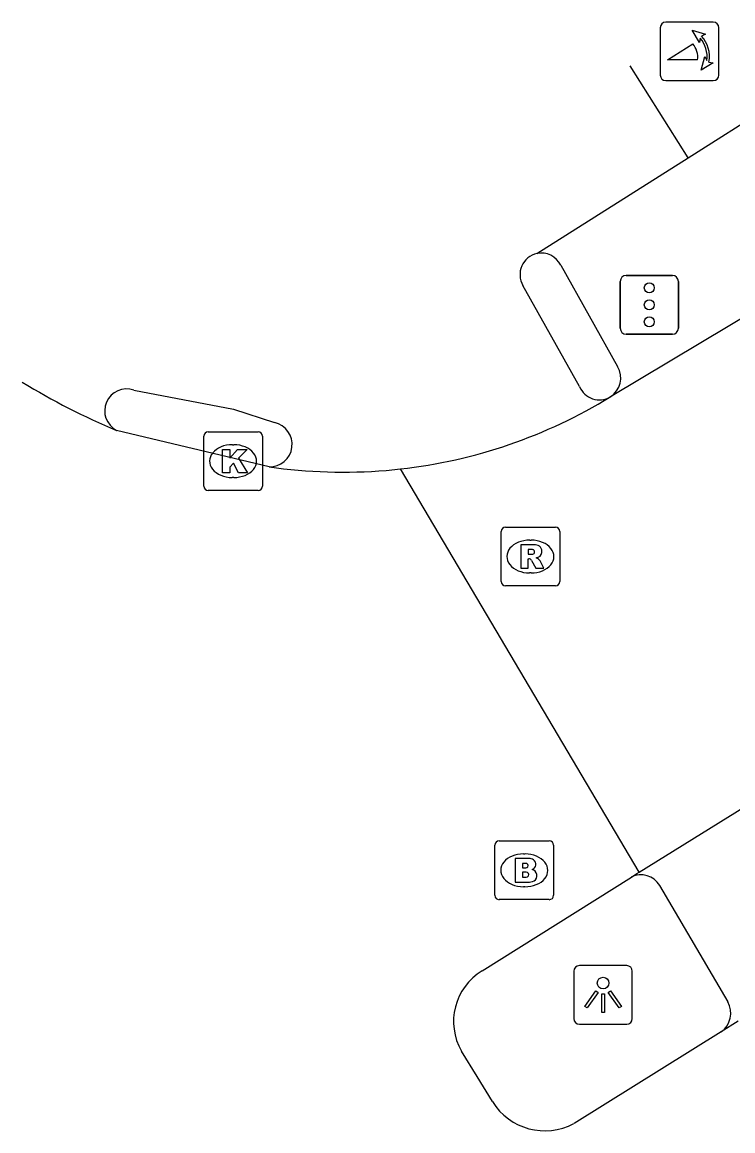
# Model space of a CAD drawing. Extents: x 158461 to 159795, y 387220 to 388672.
# Drawn here: x 158460.93 to 158473.04, y 387828.98 to 387847.87 of the extents above; entities that cross this region are included whole.
import ezdxf

# ---------------------------------------------------------------- set-up
doc = ezdxf.new("R2010")
doc.units = 0
for name, color, linetype in [('IMGEO_Brandkraan', 7, 'Continuous'), ('IMGEO_Fietspad_open', 7, 'Continuous'), ('IMGEO_Kolk', 7, 'Continuous'), ('IMGEO_Lichtpunt', 7, 'Continuous'), ('IMGEO_Poller', 7, 'Continuous'), ('IMGEO_Rijbaan_lokaal_gesloten', 7, 'Continuous'), ('IMGEO_Rijbaan_regionaal_gesloten', 7, 'Continuous'), ('IMGEO_Rioolput', 7, 'Continuous'), ('IMGEO_Verkeersregelinstallatiepaal', 7, 'Continuous'), ('IMGEO_Voetpad_open', 7, 'Continuous')]:
    doc.layers.add(name, color=color, linetype=linetype)

msp = doc.modelspace()

# ---------------------------------------------------------------- linework, layer by layer
at = {"layer": 'IMGEO_Brandkraan'}
for p, q in [((158468.985, 387832.991), (158468.985, 387833.843)), ((158469.06, 387833.917), (158469.912, 387833.917)), ((158469.986, 387833.843), (158469.986, 387832.991)), ((158469.473, 387833.697), (158469.498, 387833.697)), ((158469.496, 387833.137), (158469.471, 387833.137)), ((158469.912, 387832.917), (158469.06, 387832.917))]:
    msp.add_line(p, q, dxfattribs=at)
for points in [[(158468.985, 387832.991), (158468.985, 387833.843)], [(158469.06, 387833.917), (158469.912, 387833.917)], [(158469.986, 387833.843), (158469.986, 387832.991)], [(158469.333, 387833.617), (158469.333, 387833.217), (158469.546, 387833.217)], [(158469.564, 387833.617), (158469.333, 387833.617)], [(158469.512, 387833.536), (158469.458, 387833.536), (158469.458, 387833.46)], [(158469.458, 387833.46), (158469.511, 387833.46)], [(158469.52, 387833.384), (158469.458, 387833.384), (158469.458, 387833.303)], [(158469.458, 387833.303), (158469.52, 387833.303)], [(158469.912, 387832.917), (158469.06, 387832.917)]]:
    msp.add_lwpolyline(points, dxfattribs=at)
for centre, radius, start, end in [((158469.062, 387833.841), 0.0765, 91.552, 178.448), ((158469.062, 387833.841), 0.0765, 91.552, 178.448), ((158469.91, 387833.841), 0.0765, 1.552, 88.448), ((158469.91, 387833.841), 0.0765, 1.552, 88.448), ((158469.568, 387833.472), 0.145, 59.4692, 91.5367), ((158469.593, 387833.519), 0.0922, 285.5137, 58.1501), ((158469.513, 387833.498), 0.0379, 267.8285, 90.9355), ((158469.521, 387833.343), 0.0404, 269.8759, 90.5077), ((158469.598, 387833.327), 0.105, 301.3115, 78.989), ((158469.552, 387833.468), 0.251, 268.6676, 293.5347), ((158469.062, 387832.993), 0.0765, 181.552, 268.448), ((158469.062, 387832.993), 0.0765, 181.552, 268.448), ((158469.91, 387832.993), 0.0765, 271.552, 358.448), ((158469.91, 387832.993), 0.0765, 271.552, 358.448)]:
    msp.add_arc(centre, radius, start, end, dxfattribs=at)
for centre, major_axis, ratio, start_param, end_param in [((158469.472, 387833.417), (-0.387, 0.002), 0.722429, 4.712389, 7.853982), ((158469.497, 387833.417), (-0.39, 0.002), 0.717154, 1.570796, 4.712389)]:
    msp.add_ellipse(centre, major_axis=major_axis, ratio=ratio, start_param=start_param, end_param=end_param, dxfattribs=at)
at = {"layer": 'IMGEO_Fietspad_open'}
for points in [[(158472.279, 387845.559), (158471.29, 387847.126)], [(158472.279, 387845.559), (158473.66, 387846.433)], [(158469.699, 387843.926), (158472.279, 387845.559)], [(158470.427, 387841.66), (158469.463, 387843.385)], [(158462.836, 387841.599), (158464.534, 387841.278), (158465.231, 387841.047)], [(158471.792, 387833.159), (158472.956, 387831.177)]]:
    msp.add_lwpolyline(points, dxfattribs=at)
for centre, radius, start, end in [((158469.777, 387843.57), 0.364, 102.3364, 210.5271), ((158462.712, 387841.246), 0.374, 70.6039, 242.8578), ((158470.766, 387841.8), 0.367, 202.392, 300.3457), ((158465.149, 387840.674), 0.382, 268.3001, 77.637), ((158471.473, 387832.969), 0.372, 30.7599, 115.9725), ((158472.604, 387830.986), 0.4, 306.0528, 28.56)]:
    msp.add_arc(centre, radius, start, end, dxfattribs=at)
at = {"layer": 'IMGEO_Kolk'}
for p, q in [((158464.025, 387839.964), (158464.025, 387840.816)), ((158464.1, 387840.89), (158464.952, 387840.89)), ((158465.026, 387840.816), (158465.026, 387839.964)), ((158464.513, 387840.67), (158464.538, 387840.67)), ((158464.536, 387840.11), (158464.511, 387840.11)), ((158464.952, 387839.89), (158464.1, 387839.89))]:
    msp.add_line(p, q, dxfattribs=at)
for points in [[(158464.025, 387839.964), (158464.025, 387840.816)], [(158464.1, 387840.89), (158464.952, 387840.89)], [(158465.026, 387840.816), (158465.026, 387839.964)], [(158464.346, 387840.59), (158464.469, 387840.59), (158464.469, 387840.439), (158464.599, 387840.59), (158464.763, 387840.59), (158464.617, 387840.439), (158464.77, 387840.19), (158464.618, 387840.19), (158464.533, 387840.354), (158464.469, 387840.287), (158464.469, 387840.19), (158464.346, 387840.19), (158464.346, 387840.59)], [(158464.952, 387839.89), (158464.1, 387839.89)]]:
    msp.add_lwpolyline(points, dxfattribs=at)
for centre, start, end in [((158464.102, 387840.814), 91.552, 178.448), ((158464.102, 387840.814), 91.552, 178.448), ((158464.95, 387840.814), 1.552, 88.448), ((158464.95, 387840.814), 1.552, 88.448), ((158464.102, 387839.966), 181.552, 268.448), ((158464.102, 387839.966), 181.552, 268.448), ((158464.95, 387839.966), 271.552, 358.448), ((158464.95, 387839.966), 271.552, 358.448)]:
    msp.add_arc(centre, 0.0765, start, end, dxfattribs=at)
for centre, major_axis, ratio, start_param, end_param in [((158464.512, 387840.39), (-0.387, 0.002), 0.722429, 4.712389, 7.853982), ((158464.537, 387840.39), (-0.39, 0.002), 0.717154, 1.570796, 4.712389)]:
    msp.add_ellipse(centre, major_axis=major_axis, ratio=ratio, start_param=start_param, end_param=end_param, dxfattribs=at)
at = {"layer": 'IMGEO_Lichtpunt'}
for p, q in [((158470.33, 387831.698), (158470.33, 387830.891)), ((158470.33, 387831.698), (158470.33, 387830.891)), ((158471.232, 387831.793), (158470.424, 387831.793)), ((158471.232, 387831.793), (158470.424, 387831.793)), ((158471.326, 387830.891), (158471.326, 387831.698)), ((158471.326, 387830.891), (158471.326, 387831.698)), ((158470.424, 387830.797), (158471.232, 387830.797)), ((158470.424, 387830.797), (158471.232, 387830.797))]:
    msp.add_line(p, q, dxfattribs=at)
for points in [[(158470.704, 387831.362), (158470.743, 387831.334), (158470.555, 387831.072), (158470.517, 387831.099), (158470.704, 387831.362)], [(158470.806, 387831.314), (158470.853, 387831.314), (158470.853, 387830.992), (158470.806, 387830.992), (158470.806, 387831.314)], [(158470.916, 387831.334), (158470.954, 387831.361), (158471.141, 387831.099), (158471.102, 387831.071), (158470.916, 387831.334)]]:
    msp.add_lwpolyline(points, dxfattribs=at)
msp.add_circle((158470.829, 387831.496), 0.0994, dxfattribs=at)
for centre, start, end in [((158470.424, 387831.698), 90, 180), ((158470.424, 387831.698), 90, 180), ((158471.232, 387831.698), 0, 90), ((158471.232, 387831.698), 0, 90), ((158470.424, 387830.891), 180, 270), ((158470.424, 387830.891), 180, 270), ((158471.232, 387830.891), 270, 0), ((158471.232, 387830.891), 270, 360)]:
    msp.add_arc(centre, 0.0946, start, end, dxfattribs=at)
at = {"layer": 'IMGEO_Poller'}
for p, q in [((158471.803, 387847.775), (158471.803, 387846.968)), ((158471.803, 387847.775), (158471.803, 387846.968)), ((158472.705, 387847.87), (158471.897, 387847.87)), ((158472.705, 387847.87), (158471.897, 387847.87)), ((158472.799, 387846.968), (158472.799, 387847.775)), ((158472.799, 387846.968), (158472.799, 387847.775)), ((158471.897, 387846.873), (158472.705, 387846.873)), ((158471.897, 387846.873), (158472.705, 387846.873))]:
    msp.add_line(p, q, dxfattribs=at)
for points in [[(158472.482, 387847.599), (158472.47, 387847.526), (158472.345, 387847.731)], [(158472.345, 387847.731), (158472.576, 387847.665), (158472.505, 387847.633)], [(158472.438, 387847.226), (158471.925, 387847.226), (158472.355, 387847.501)], [(158472.498, 387847.054), (158472.564, 387847.285), (158472.594, 387847.217)], [(158472.63, 387847.19), (158472.702, 387847.179), (158472.498, 387847.054)]]:
    msp.add_lwpolyline(points, dxfattribs=at)
for centre, radius, start, end in [((158471.897, 387847.775), 0.0946, 90, 180), ((158471.897, 387847.775), 0.0946, 90, 180), ((158472.705, 387847.775), 0.0946, 0, 90), ((158472.705, 387847.775), 0.0946, 0, 90), ((158472.124, 387847.286), 0.476, 351.7527, 41.1691), ((158472.124, 387847.286), 0.516, 349.3569, 42.2912), ((158472.11, 387847.276), 0.332, 351.3247, 42.4854), ((158471.897, 387846.968), 0.0946, 180, 270), ((158471.897, 387846.968), 0.0946, 180, 270), ((158472.705, 387846.968), 0.0946, 270, 0), ((158472.705, 387846.968), 0.0946, 270, 0)]:
    msp.add_arc(centre, radius, start, end, dxfattribs=at)
at = {"layer": 'IMGEO_Rijbaan_lokaal_gesloten'}
for points in [[(158475.023, 387843.917), (158470.952, 387841.483)], [(158471.441, 387833.384), (158474.463, 387835.261)]]:
    msp.add_lwpolyline(points, dxfattribs=at)
msp.add_arc((158466.407, 387848.904), 8.702, 276.3916, 301.4847, dxfattribs=at)
at = {"layer": 'IMGEO_Rijbaan_regionaal_gesloten'}
for points in [[(158465.138, 387840.293), (158462.541, 387840.913)], [(158467.134, 387840.231), (158467.376, 387840.256)], [(158471.441, 387833.384), (158467.376, 387840.256)], [(158471.31, 387833.303), (158471.406, 387833.362), (158471.441, 387833.384)], [(158468.769, 387831.706), (158471.31, 387833.303)], [(158473.127, 387830.844), (158472.84, 387830.662)], [(158472.84, 387830.662), (158470.333, 387829.102)], [(158468.943, 387829.475), (158468.682, 387829.901), (158468.417, 387830.333)]]:
    msp.add_lwpolyline(points, dxfattribs=at)
for centre, radius, start, end in [((158467.275, 387852.092), 12.145, 238.5167, 238.5256), ((158467.143, 387851.904), 11.915, 238.595, 247.2809), ((158466.409, 387849.04), 8.838, 261.7342, 274.7075), ((158469.292, 387830.84), 1.011, 121.1184, 210.1228), ((158469.837, 387830.031), 1.053, 211.8622, 298.0954)]:
    msp.add_arc(centre, radius, start, end, dxfattribs=at)
at = {"layer": 'IMGEO_Rioolput'}
for p, q in [((158469.165, 387839.264), (158470.017, 387839.264)), ((158469.09, 387838.338), (158469.09, 387839.19)), ((158470.091, 387839.19), (158470.091, 387838.338)), ((158469.578, 387839.044), (158469.603, 387839.044)), ((158469.601, 387838.484), (158469.576, 387838.484)), ((158470.017, 387838.264), (158469.165, 387838.264))]:
    msp.add_line(p, q, dxfattribs=at)
for points in [[(158469.165, 387839.264), (158470.017, 387839.264)], [(158469.09, 387838.338), (158469.09, 387839.19)], [(158470.091, 387839.19), (158470.091, 387838.338)], [(158469.679, 387838.962), (158469.427, 387838.964), (158469.427, 387838.564)], [(158469.605, 387838.883), (158469.551, 387838.883), (158469.551, 387838.802)], [(158469.427, 387838.564), (158469.551, 387838.564), (158469.551, 387838.726), (158469.562, 387838.726)], [(158469.551, 387838.802), (158469.603, 387838.802)], [(158469.609, 387838.697), (158469.68, 387838.564), (158469.82, 387838.564), (158469.755, 387838.69)], [(158470.017, 387838.264), (158469.165, 387838.264)]]:
    msp.add_lwpolyline(points, dxfattribs=at)
for centre, radius, start, end in [((158469.167, 387839.188), 0.0765, 91.552, 178.448), ((158469.167, 387839.188), 0.0765, 91.552, 178.448), ((158470.015, 387839.188), 0.0765, 1.552, 88.448), ((158470.015, 387839.188), 0.0765, 1.552, 88.448), ((158469.611, 387838.787), 0.0964, 77.0061, 93.1865), ((158469.625, 387838.844), 0.0378, 276.6634, 79.6772), ((158469.678, 387838.852), 0.109, 350.3612, 89.416), ((158469.561, 387838.673), 0.0533, 26.0293, 88.6989), ((158469.587, 387838.991), 0.19, 274.7715, 282.9687), ((158469.676, 387838.852), 0.112, 277.5842, 350.9817), ((158469.66, 387838.637), 0.108, 29.5134, 73.7905), ((158469.167, 387838.34), 0.0765, 181.552, 268.448), ((158469.167, 387838.34), 0.0765, 181.552, 268.448), ((158470.015, 387838.34), 0.0765, 271.552, 358.448), ((158470.015, 387838.34), 0.0765, 271.552, 358.448)]:
    msp.add_arc(centre, radius, start, end, dxfattribs=at)
for centre, major_axis, ratio, start_param, end_param in [((158469.577, 387838.764), (-0.387, 0.002), 0.722429, 4.712389, 7.853982), ((158469.602, 387838.764), (-0.39, 0.002), 0.717154, 1.570796, 4.712389)]:
    msp.add_ellipse(centre, major_axis=major_axis, ratio=ratio, start_param=start_param, end_param=end_param, dxfattribs=at)
at = {"layer": 'IMGEO_Verkeersregelinstallatiepaal'}
for p, q in [((158471.121, 387842.653), (158471.121, 387843.453)), ((158471.121, 387843.453), (158471.121, 387842.653)), ((158471.221, 387843.553), (158472.011, 387843.553)), ((158472.011, 387843.553), (158471.221, 387843.553)), ((158472.111, 387843.453), (158472.111, 387842.653)), ((158472.111, 387842.653), (158472.111, 387843.453)), ((158472.011, 387842.553), (158471.221, 387842.553)), ((158471.221, 387842.553), (158472.011, 387842.553))]:
    msp.add_line(p, q, dxfattribs=at)
for centre in [(158471.616, 387843.343), (158471.616, 387843.053), (158471.616, 387842.763)]:
    msp.add_circle(centre, 0.085, dxfattribs=at)
for centre, start, end in [((158471.221, 387843.453), 90, 180), ((158471.221, 387843.453), 90, 180), ((158472.011, 387843.453), 0, 90), ((158472.011, 387843.453), 360, 90), ((158471.221, 387842.653), 180, 270), ((158471.221, 387842.653), 180, 270), ((158472.011, 387842.653), 270, 0), ((158472.011, 387842.653), 270, 0)]:
    msp.add_arc(centre, 0.1, start, end, dxfattribs=at)
at = {"layer": 'IMGEO_Voetpad_open'}
msp.add_lwpolyline([(158470.108, 387843.727), (158471.075, 387842.002)], dxfattribs=at)
for centre, radius, start, end in [((158469.777, 387843.566), 0.369, 25.973, 102.1363), ((158470.747, 387841.806), 0.382, 302.4614, 30.8731)]:
    msp.add_arc(centre, radius, start, end, dxfattribs=at)

doc.saveas('drawing.dxf')
